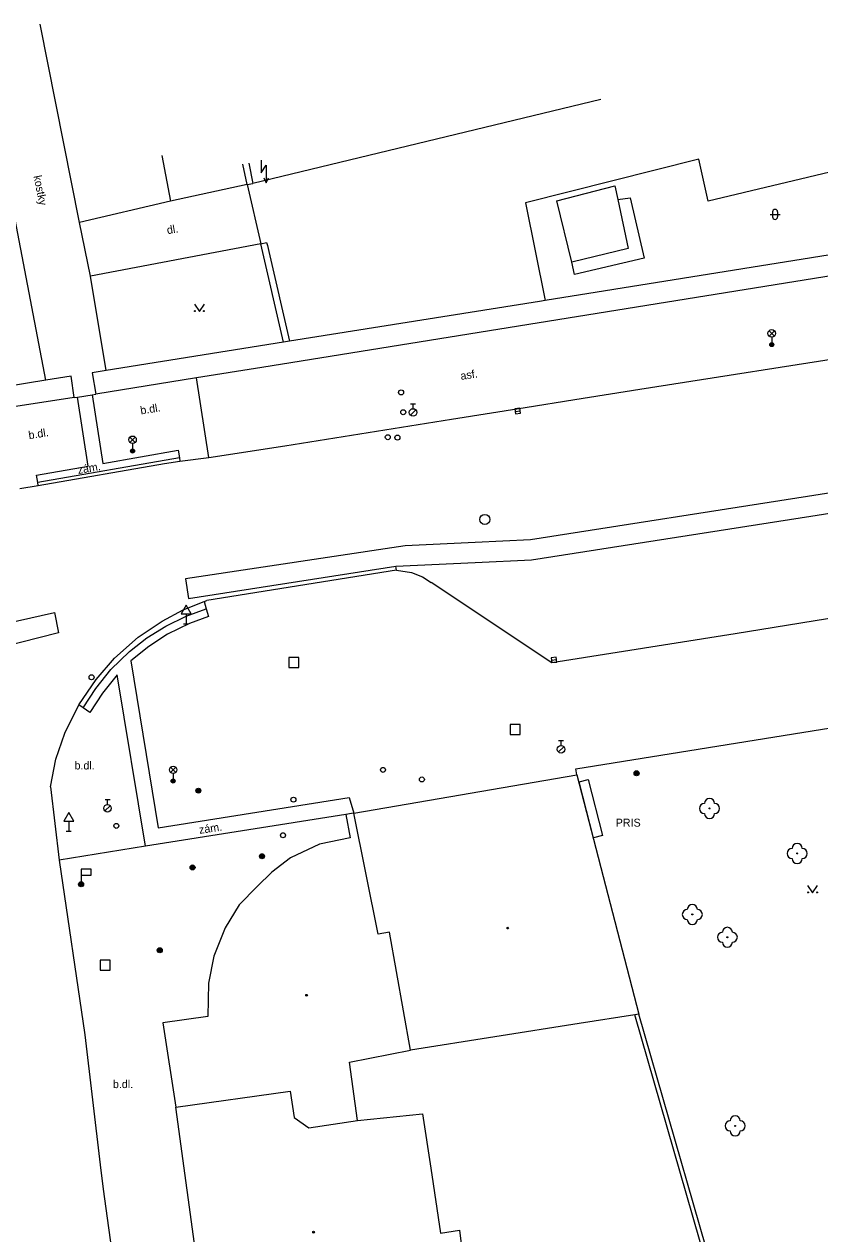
# Model space of a CAD drawing. Extents: x -599770 to -598493, y -1162076 to -1159209.
# Drawn here: x -599244.1 to -599204.4, y -1161159.4 to -1161098.9 of the extents above; entities that cross this region are included whole.
import ezdxf

# ---------------------------------------------------------------- set-up
doc = ezdxf.new("R2010")
doc.units = 0
doc.layers.add('Podklad', color=7, linetype='Continuous')

msp = doc.modelspace()

# ---------------------------------------------------------------- linework, layer by layer
at = {"layer": 'Podklad'}
for p, q in [((-599206.843, -1161108.388), (-599206.343, -1161108.388)), ((-599206.718, -1161108.263), (-599206.718, -1161108.513)), ((-599206.468, -1161108.263), (-599206.468, -1161108.513)), ((-599206.893, -1161114.47), (-599206.628, -1161114.205)), ((-599206.893, -1161114.205), (-599206.628, -1161114.47)), ((-599206.76, -1161114.525), (-599206.76, -1161114.9)), ((-599224.819, -1161118.426), (-599224.554, -1161118.161)), ((-599224.815, -1161117.852), (-599224.565, -1161117.852)), ((-599224.69, -1161118.102), (-599224.69, -1161117.852)), ((-599219.584, -1161118.236), (-599219.336, -1161118.204)), ((-599238.843, -1161119.79), (-599238.578, -1161119.525)), ((-599238.843, -1161119.525), (-599238.578, -1161119.79)), ((-599238.71, -1161119.845), (-599238.71, -1161120.22)), ((-599236.03, -1161128.351), (-599236.03, -1161128.86)), ((-599236.155, -1161128.86), (-599235.905, -1161128.86)), ((-599217.764, -1161130.676), (-599217.516, -1161130.644)), ((-599217.419, -1161135.266), (-599217.154, -1161135.001)), ((-599217.415, -1161134.692), (-599217.165, -1161134.692)), ((-599217.29, -1161134.942), (-599217.29, -1161134.692)), ((-599236.812, -1161136.29), (-599236.547, -1161136.025)), ((-599236.812, -1161136.025), (-599236.547, -1161136.29)), ((-599236.68, -1161136.345), (-599236.68, -1161136.72)), ((-599240.089, -1161138.216), (-599239.824, -1161137.951)), ((-599240.085, -1161137.642), (-599239.835, -1161137.642)), ((-599239.96, -1161137.892), (-599239.96, -1161137.642)), ((-599241.9, -1161138.721), (-599241.9, -1161139.23)), ((-599242.025, -1161139.23), (-599241.775, -1161139.23)), ((-599241.28, -1161141.43), (-599241.28, -1161141.88)), ((-599241.405, -1161141.88), (-599241.155, -1161141.88))]:
    msp.add_line(p, q, dxfattribs=at)
for points in [[(-599241.36, -1161108.79), (-599243.33, -1161098.88)], [(-599193.21, -1161102.46), (-599196.62, -1161103.27), (-599196.37, -1161104.5), (-599209.94, -1161107.72), (-599210.4, -1161105.63), (-599219.07, -1161107.81), (-599218.08, -1161112.69)], [(-599215.31, -1161102.64), (-599232.7, -1161106.84)], [(-599237.24, -1161105.45), (-599236.81, -1161107.72)], [(-599232.98, -1161106.9), (-599233.19, -1161105.88)], [(-599232.9, -1161105.82), (-599232.7, -1161106.84)], [(-599232.28, -1161105.68), (-599232.28, -1161106.305), (-599232.03, -1161105.93), (-599232.03, -1161106.805)], [(-599232.14, -1161106.56), (-599232.03, -1161106.805), (-599231.921, -1161106.56)], [(-599243.04, -1161116.68), (-599244.86, -1161107.16)], [(-599232.98, -1161106.9), (-599236.81, -1161107.72)], [(-599232.98, -1161106.9), (-599232.7, -1161106.84)], [(-599232.98, -1161106.9), (-599232.3, -1161109.86)], [(-599217.5, -1161107.71), (-599214.61, -1161106.96)], [(-599214.61, -1161106.96), (-599214.46, -1161107.64)], [(-599236.81, -1161107.72), (-599241.36, -1161108.79)], [(-599188.03, -1161107.88), (-599218.08, -1161112.69)], [(-599216.76, -1161110.77), (-599217.5, -1161107.71)], [(-599214.46, -1161107.64), (-599213.83, -1161107.56)], [(-599214.46, -1161107.64), (-599213.94, -1161110.1)], [(-599213.83, -1161107.56), (-599213.13, -1161110.58)], [(-599119.42, -1161109.21), (-599119.94, -1161107.92), (-599131.98, -1161110.59), (-599141.68, -1161112.37), (-599147.558, -1161113.288), (-599152.18, -1161114.01), (-599167.25, -1161116.49), (-599181.79, -1161118.82), (-599204.97, -1161122.5), (-599218.82, -1161124.66), (-599221.59, -1161124.8), (-599225.08, -1161124.96), (-599236.06, -1161126.61)], [(-599240.81, -1161111.47), (-599241.36, -1161108.79)], [(-599187.86, -1161108.89), (-599232.24, -1161116.05), (-599235.52, -1161116.56)], [(-599232.3, -1161109.86), (-599240.81, -1161111.47)], [(-599236.06, -1161126.61), (-599235.91, -1161127.6), (-599225.55, -1161125.98), (-599221.58, -1161125.8), (-599218.77, -1161125.66), (-599204.81, -1161123.48), (-599181.6, -1161119.8), (-599169.59, -1161117.88), (-599167.12, -1161117.49), (-599152.01, -1161114.99), (-599147.39, -1161114.27), (-599141.52, -1161113.35), (-599132.1, -1161111.64), (-599125.56, -1161110.17)], [(-599232.3, -1161109.86), (-599232.01, -1161109.79)], [(-599231.16, -1161114.78), (-599232.3, -1161109.86)], [(-599232.01, -1161109.79), (-599231.97, -1161109.94), (-599231.9, -1161110.24), (-599230.87, -1161114.73)], [(-599213.94, -1161110.1), (-599216.76, -1161110.77)], [(-599216.62, -1161111.39), (-599216.76, -1161110.77)], [(-599213.13, -1161110.58), (-599216.62, -1161111.39)], [(-599240.02, -1161116.19), (-599240.81, -1161111.47)], [(-599218.37, -1161112.74), (-599230.87, -1161114.73)], [(-599218.08, -1161112.69), (-599218.37, -1161112.74)], [(-599235.62, -1161112.875), (-599235.37, -1161113.25), (-599235.12, -1161112.875)], [(-599234.9, -1161120.54), (-599231.09, -1161119.96), (-599222.76, -1161118.62), (-599219.08, -1161118.04), (-599216.61, -1161117.64), (-599213.35, -1161117.13), (-599201.87, -1161115.32), (-599196.56, -1161114.51)], [(-599231.16, -1161114.78), (-599240.02, -1161116.19)], [(-599230.87, -1161114.73), (-599231.16, -1161114.78)], [(-599240.02, -1161116.19), (-599240.72, -1161116.31)], [(-599240.72, -1161116.31), (-599240.54, -1161117.38)], [(-599241.77, -1161116.48), (-599243.04, -1161116.68), (-599246.01, -1161117.16)], [(-599241.63, -1161117.55), (-599241.77, -1161116.48)], [(-599235.52, -1161116.56), (-599240.54, -1161117.38)], [(-599234.9, -1161120.54), (-599235.52, -1161116.56)], [(-599241.63, -1161117.55), (-599245.2, -1161118.09)], [(-599243.44, -1161121.79), (-599243.51, -1161121.42), (-599240.93, -1161120.97), (-599241.46, -1161117.52)], [(-599241.63, -1161117.55), (-599241.46, -1161117.52), (-599240.72, -1161117.41), (-599240.54, -1161117.38)], [(-599240.72, -1161117.41), (-599240.19, -1161120.84), (-599236.43, -1161120.18), (-599236.37, -1161120.56)], [(-599146.51, -1161119.29), (-599151.34, -1161120.15), (-599165.86, -1161122.5), (-599196.79, -1161127.45), (-599208.59, -1161129.36), (-599217.76, -1161130.81), (-599223.78, -1161126.79)], [(-599236.37, -1161120.56), (-599243.44, -1161121.79)], [(-599236.37, -1161120.56), (-599236.34, -1161120.72)], [(-599236.34, -1161120.72), (-599234.9, -1161120.54)], [(-599243.42, -1161121.94), (-599237.11, -1161120.84), (-599236.34, -1161120.72)], [(-599243.42, -1161121.94), (-599243.44, -1161121.79)], [(-599244.34, -1161122.1), (-599243.42, -1161121.94)], [(-599225.52, -1161126.18), (-599225.55, -1161125.98)], [(-599225.52, -1161126.18), (-599235, -1161127.69)], [(-599225.52, -1161126.18), (-599224.77, -1161126.29), (-599224.21, -1161126.51), (-599223.78, -1161126.79)], [(-599241.39, -1161132.91), (-599240.52, -1161131.64), (-599239.61, -1161130.58), (-599238.43, -1161129.52), (-599237.23, -1161128.73), (-599236.18, -1161128.16), (-599235.13, -1161127.74)], [(-599235.13, -1161127.74), (-599235, -1161127.69)], [(-599235.13, -1161127.74), (-599235.03, -1161128.11)], [(-599242.61, -1161128.29), (-599242.41, -1161129.31), (-599251.99, -1161131.74), (-599263.11, -1161134.48), (-599268.05, -1161135.38), (-599268.36, -1161133.94), (-599263.35, -1161132.96), (-599252.39, -1161130.5), (-599242.61, -1161128.29)], [(-599241.17, -1161133.06), (-599240.55, -1161132.09), (-599239.79, -1161131.14), (-599238.87, -1161130.25), (-599238, -1161129.56), (-599237.05, -1161128.97), (-599236.03, -1161128.48), (-599235.03, -1161128.11)], [(-599235.03, -1161128.11), (-599234.91, -1161128.49), (-599235.87, -1161128.85), (-599236.97, -1161129.37), (-599237.89, -1161129.99), (-599238.79, -1161130.71), (-599237.43, -1161139.06), (-599227.88, -1161137.55), (-599227.65, -1161138.32)], [(-599238.06, -1161139.98), (-599239.48, -1161131.41), (-599240.21, -1161132.32), (-599240.84, -1161133.29), (-599241.17, -1161133.06)], [(-599216.51, -1161136.41), (-599216.56, -1161136.11), (-599186.81, -1161131.33), (-599185.83, -1161131.15)], [(-599242.81, -1161137.01), (-599242.55, -1161135.62), (-599242.1, -1161134.32), (-599241.39, -1161132.91)], [(-599241.17, -1161133.06), (-599241.39, -1161132.91)], [(-599227.65, -1161138.32), (-599216.51, -1161136.41)], [(-599216.51, -1161136.41), (-599213.4, -1161148.37)], [(-599216.39, -1161136.76), (-599215.94, -1161136.64)], [(-599215.67, -1161139.56), (-599216.39, -1161136.76)], [(-599215.94, -1161136.64), (-599215.22, -1161139.44)], [(-599242.81, -1161137.01), (-599242.38, -1161140.68)], [(-599228.05, -1161138.39), (-599238.06, -1161139.98)], [(-599227.65, -1161138.32), (-599227.76, -1161138.34), (-599228.05, -1161138.39), (-599227.83, -1161139.56), (-599229.37, -1161139.87), (-599230.82, -1161140.56), (-599231.75, -1161141.28), (-599232.48, -1161141.99), (-599233.38, -1161142.91), (-599234.08, -1161144.05), (-599234.65, -1161145.47), (-599234.92, -1161146.82), (-599234.94, -1161148.49), (-599237.2, -1161148.8), (-599236.54, -1161153.03)], [(-599224.82, -1161150.17), (-599225.86, -1161144.27), (-599226.44, -1161144.38), (-599227.65, -1161138.32)], [(-599215.22, -1161139.44), (-599215.67, -1161139.56)], [(-599238.06, -1161139.98), (-599242.38, -1161140.68)], [(-599242.38, -1161140.68), (-599241.1, -1161149.4), (-599240.32, -1161155.9), (-599240.17, -1161157.12), (-599239.62, -1161161.1), (-599238.42, -1161169.88), (-599237.65, -1161175.51)], [(-599204.97, -1161141.935), (-599204.72, -1161142.31), (-599204.47, -1161141.935)], [(-599213.6, -1161148.4), (-599216.38, -1161148.84)], [(-599213.4, -1161148.37), (-599213.6, -1161148.4)], [(-599206.15, -1161174.28), (-599213.6, -1161148.4)], [(-599205.95, -1161174.25), (-599210.37, -1161158.91), (-599213.4, -1161148.37)], [(-599216.38, -1161148.84), (-599224.82, -1161150.17)], [(-599227.46, -1161153.69), (-599227.86, -1161150.77), (-599224.82, -1161150.17)], [(-599236.54, -1161153.03), (-599230.83, -1161152.22), (-599230.63, -1161153.54), (-599229.9, -1161154.05), (-599227.46, -1161153.69)], [(-599234.96, -1161164.64), (-599235.41, -1161161.33), (-599236.54, -1161153.03)], [(-599227.46, -1161153.69), (-599224.21, -1161153.36)], [(-599224.21, -1161153.36), (-599223.8, -1161156.07)], [(-599223.8, -1161156.07), (-599223.31, -1161159.32)], [(-599223.31, -1161159.32), (-599222.37, -1161159.18)], [(-599222.37, -1161159.18), (-599222.16, -1161160.82)]]:
    msp.add_lwpolyline(points, dxfattribs=at)
for points in [[(-599219.568, -1161118.36), (-599219.32, -1161118.328), (-599219.352, -1161118.08), (-599219.6, -1161118.112)], [(-599236.28, -1161128.351), (-599235.78, -1161128.351), (-599236.03, -1161127.918)], [(-599230.89, -1161131.05), (-599230.39, -1161131.05), (-599230.39, -1161130.55), (-599230.89, -1161130.55)], [(-599217.748, -1161130.8), (-599217.5, -1161130.768), (-599217.532, -1161130.52), (-599217.78, -1161130.552)], [(-599219.83, -1161134.39), (-599219.33, -1161134.39), (-599219.33, -1161133.89), (-599219.83, -1161133.89)], [(-599242.15, -1161138.721), (-599241.65, -1161138.721), (-599241.9, -1161138.288)], [(-599241.28, -1161141.43), (-599240.78, -1161141.43), (-599240.78, -1161141.13), (-599241.28, -1161141.13)], [(-599240.32, -1161146.17), (-599239.82, -1161146.17), (-599239.82, -1161145.67), (-599240.32, -1161145.67)]]:
    msp.add_lwpolyline(points, close=True, dxfattribs=at)
for centre, radius in [((-599235.595, -1161113.225), 0.025), ((-599235.145, -1161113.225), 0.025), ((-599206.76, -1161114.337), 0.188), ((-599206.76, -1161114.9), 0.1), ((-599206.76, -1161114.9), 0.0723), ((-599206.76, -1161114.9), 0.0438), ((-599225.29, -1161117.29), 0.125), ((-599225.18, -1161118.28), 0.125), ((-599224.69, -1161118.29), 0.188), ((-599238.71, -1161119.657), 0.188), ((-599225.95, -1161119.53), 0.125), ((-599225.47, -1161119.55), 0.125), ((-599238.71, -1161120.22), 0.1), ((-599238.71, -1161120.22), 0.0723), ((-599238.71, -1161120.22), 0.0438), ((-599221.1, -1161123.64), 0.25), ((-599240.76, -1161131.53), 0.125), ((-599217.29, -1161135.13), 0.188), ((-599236.68, -1161136.157), 0.188), ((-599226.19, -1161136.16), 0.125), ((-599213.52, -1161136.33), 0.125), ((-599213.52, -1161136.33), 0.1), ((-599213.52, -1161136.33), 0.075), ((-599213.52, -1161136.33), 0.05), ((-599213.52, -1161136.33), 0.025), ((-599236.68, -1161136.72), 0.1), ((-599236.68, -1161136.72), 0.0723), ((-599236.68, -1161136.72), 0.0438), ((-599224.25, -1161136.64), 0.125), ((-599235.42, -1161137.2), 0.125), ((-599235.42, -1161137.2), 0.1), ((-599235.42, -1161137.2), 0.075), ((-599235.42, -1161137.2), 0.05), ((-599235.42, -1161137.2), 0.025), ((-599230.67, -1161137.65), 0.125), ((-599239.96, -1161138.08), 0.188), ((-599209.87, -1161138.09), 0.025), ((-599239.52, -1161138.96), 0.125), ((-599231.19, -1161139.43), 0.125), ((-599232.24, -1161140.48), 0.125), ((-599232.24, -1161140.48), 0.1), ((-599232.24, -1161140.48), 0.075), ((-599232.24, -1161140.48), 0.05), ((-599232.24, -1161140.48), 0.025), ((-599205.49, -1161140.34), 0.025), ((-599235.71, -1161141.04), 0.125), ((-599235.71, -1161141.04), 0.1), ((-599235.71, -1161141.04), 0.075), ((-599235.71, -1161141.04), 0.05), ((-599235.71, -1161141.04), 0.025), ((-599241.28, -1161141.88), 0.125), ((-599241.28, -1161141.88), 0.1), ((-599241.28, -1161141.88), 0.075), ((-599241.28, -1161141.88), 0.05), ((-599241.28, -1161141.88), 0.025), ((-599204.945, -1161142.285), 0.025), ((-599204.495, -1161142.285), 0.025), ((-599210.73, -1161143.39), 0.025), ((-599219.96, -1161144.07), 0.045), ((-599219.96, -1161144.07), 0.0199), ((-599208.98, -1161144.53), 0.025), ((-599237.35, -1161145.18), 0.125), ((-599237.35, -1161145.18), 0.1), ((-599237.35, -1161145.18), 0.075), ((-599237.35, -1161145.18), 0.05), ((-599237.35, -1161145.18), 0.025), ((-599230.01, -1161147.43), 0.045), ((-599230.01, -1161147.43), 0.0199), ((-599208.59, -1161153.96), 0.025), ((-599229.66, -1161159.27), 0.045), ((-599229.66, -1161159.27), 0.0199)]:
    msp.add_circle(centre, radius, dxfattribs=at)
for centre, radius, start, end in [((-599206.593, -1161108.263), 0.125, 0, 180), ((-599206.593, -1161108.513), 0.125, 180, 0), ((-599210.12, -1161138.09), 0.25, 90, 270), ((-599209.87, -1161137.84), 0.25, 0, 180), ((-599209.62, -1161138.09), 0.25, 270, 90), ((-599209.87, -1161138.34), 0.25, 180, 0), ((-599205.49, -1161140.09), 0.25, 0, 180), ((-599205.74, -1161140.34), 0.25, 90, 270), ((-599205.24, -1161140.34), 0.25, 270, 90), ((-599205.49, -1161140.59), 0.25, 180, 0), ((-599210.73, -1161143.14), 0.25, 0, 180), ((-599210.98, -1161143.39), 0.25, 90, 270), ((-599210.48, -1161143.39), 0.25, 270, 90), ((-599210.73, -1161143.64), 0.25, 180, 0), ((-599208.98, -1161144.28), 0.25, 0, 180), ((-599209.23, -1161144.53), 0.25, 90, 270), ((-599208.98, -1161144.78), 0.25, 180, 0), ((-599208.73, -1161144.53), 0.25, 270, 90), ((-599208.84, -1161153.96), 0.25, 90, 270), ((-599208.59, -1161153.71), 0.25, 0, 180), ((-599208.34, -1161153.96), 0.25, 270, 90), ((-599208.59, -1161154.21), 0.25, 180, 0)]:
    msp.add_arc(centre, radius, start, end, dxfattribs=at)

# ---------------------------------------------------------------- texts
for s, rotation, p in [('kostky', 281.38778, (-599243.66, -1161106.48)), ('dl.', 9.67927, (-599236.96, -1161109.38)), ('asf.', 9, (-599222.29, -1161116.67)), ('b.dl.', 9, (-599238.29, -1161118.39)), ('b.dl.', 9, (-599243.88, -1161119.63)), ('zám.', 9.93, (-599241.42, -1161121.37)), ('zám.', 8.25, (-599235.36, -1161139.36))]:
    msp.add_text(s, height=0.4, rotation=rotation, dxfattribs=at).set_placement(p)
for s, p in [('b.dl.', (-599241.61, -1161136.14)), ('PRIS', (-599214.56, -1161139)), ('b.dl.', (-599239.69, -1161152.07))]:
    msp.add_text(s, height=0.4, dxfattribs=at).set_placement(p)

doc.saveas('drawing.dxf')
